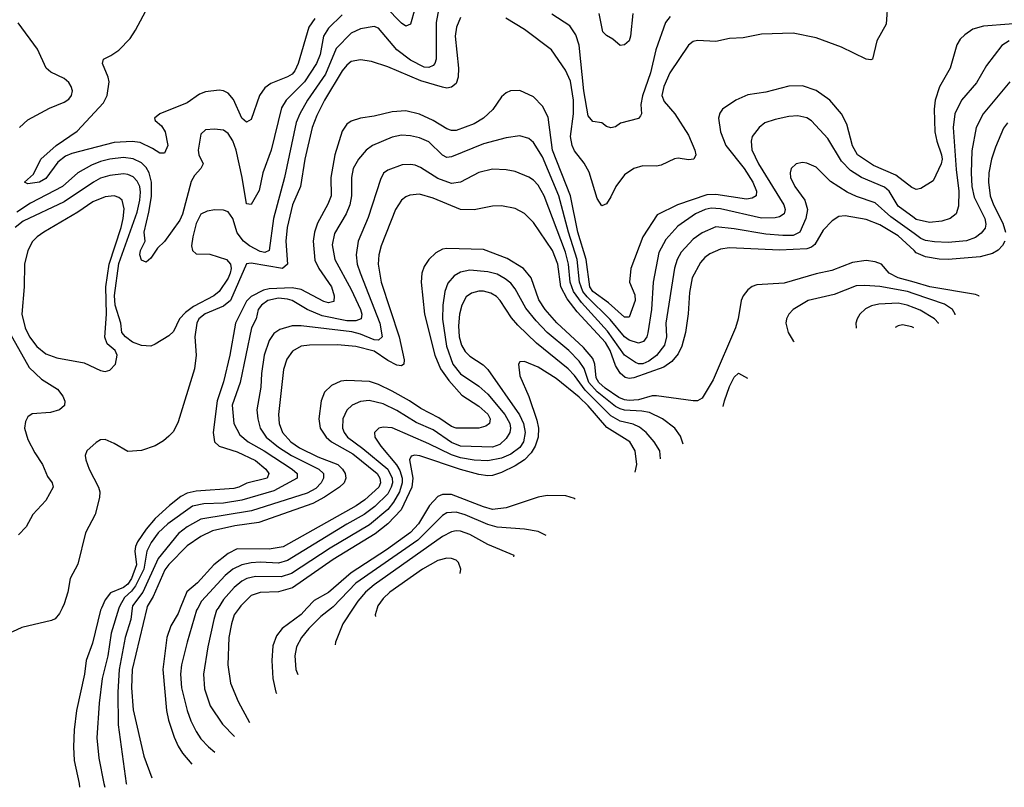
# Model space of a CAD drawing. Header units: inches. Extents: x 990535 to 1117859, y 769386 to 892122.
# Tile 394 of 656: x 1096075 to 1100396, y 779213 to 782583. Entities that reach past the tile are written whole.
import ezdxf

# ---------------------------------------------------------------- set-up
doc = ezdxf.new("R2010")
doc.units = ezdxf.units.IN
doc.header["$MEASUREMENT"] = 0
for name, color, linetype in [('B0797', 7, 'Continuous'), ('B0798', 7, 'Continuous'), ('B1708', 7, 'Continuous')]:
    doc.layers.add(name, color=color, linetype=linetype)

msp = doc.modelspace()

# ---------------------------------------------------------------- linework, layer by layer
at = {"layer": 'B0797', "color": 5}
for points, elevation in [([(1096261.4, 780000), (1096250, 779975.8), (1096230, 779952.8), (1096214.4, 779945.6), (1096084.9, 779915.1), (1096043.9, 779896.1), (1096006.6, 779893.4), (1095970, 779880.9), (1095950, 779880.7), (1095930, 779895.1), (1095887.1, 779967.1), (1095848.7, 780000)], 2780), ([(1096434.4, 780000), (1096430.1, 779990), (1096393.9, 779846.1), (1096366.2, 779770), (1096358.5, 779710), (1096324.1, 779550), (1096314.4, 779465.6), (1096311.1, 779390), (1096314.5, 779330), (1096335.8, 779230), (1096338, 779213)], 2820), ([(1096510.5, 780000), (1096475.9, 779890), (1096461.2, 779790), (1096436.2, 779690), (1096423, 779583), (1096413.3, 779430), (1096421.5, 779341.5), (1096443.4, 779230), (1096448.7, 779213.5)], 2840), ([(1096568.1, 780000), (1096563, 779950), (1096537.2, 779870), (1096510.9, 779730), (1096505.8, 779630), (1096507.7, 779487.7), (1096542.2, 779230), (1096543.1, 779226.9)], 2860), ([(1096632.5, 780000), (1096568.7, 779730), (1096565.2, 779650), (1096573, 779553), (1096620.3, 779350), (1096655.1, 779255)], 2880), ([(1096779.7, 780000), (1096770, 779976.2), (1096737.7, 779922.3), (1096720.1, 779870), (1096703.4, 779730), (1096719.7, 779550), (1096727.8, 779507.8), (1096752.5, 779432.5), (1096770, 779393.2), (1096790, 779362.2), (1096830, 779314.8)], 2920), ([(1096856.6, 780000), (1096851.3, 779990), (1096809.6, 779850), (1096784.8, 779750), (1096780.5, 779710), (1096785.6, 779650), (1096810.1, 779550), (1096825.3, 779505.3), (1096850, 779458.2), (1096870, 779426.5), (1096903.2, 779390), (1096931.3, 779367)], 2940), ([(1096945.6, 780000), (1096939.2, 779990), (1096926.5, 779950), (1096901, 779830), (1096881.5, 779710), (1096885.4, 779645.4), (1096910.1, 779570.1), (1096965.5, 779490), (1097017.3, 779436)], 2960), ([(1097038.1, 780000), (1097016.6, 779970), (1097004, 779930), (1096993.3, 779870), (1096988.4, 779750), (1096999.5, 779670), (1097033.9, 779590), (1097083, 779497.2)], 2980), ([(1097335.6, 780000), (1097310, 779972.3), (1097226.3, 779910), (1097202.2, 779877.8), (1097186.5, 779833.5), (1097181, 779770), (1097185.2, 779690), (1097199.1, 779630), (1097201.3, 779625.3)], 3020), ([(1097443.8, 780000), (1097397.2, 779962.8), (1097344.2, 779910), (1097311.3, 779870), (1097290.1, 779830), (1097282.5, 779790), (1097287.4, 779730), (1097294.9, 779708.9)], 3040), ([(1097538.9, 780000), (1097493.2, 779930), (1097460.5, 779850), (1097459.8, 779839)], 3060), ([(1097643.9, 780000), (1097634.7, 779970), (1097636.5, 779962.6)], 3080)]:
    msp.add_lwpolyline(points, dxfattribs=dict(at, elevation=elevation))
at = {"layer": 'B0798', "color": 5}
for points, elevation in [([(1097924.2, 782690), (1097902.2, 782570), (1097902.6, 782410), (1097897.3, 782390), (1097890, 782381.5), (1097870, 782372.3), (1097850, 782374.2), (1097790, 782405.8), (1097730.5, 782450.5), (1097650, 782545.3), (1097630, 782553), (1097570, 782542.6), (1097530, 782524.2), (1097463.9, 782456.1), (1097416.6, 782343.4), (1097337.4, 782230), (1097303.9, 782170), (1097288.3, 782131.7), (1097237.1, 781890), (1097188.5, 781710), (1097169.1, 781570), (1097150, 781561.5), (1097130, 781565.8), (1097084, 781590), (1097057.7, 781610), (1097030, 781647), (1097009.9, 781710), (1096990, 781739.8), (1096970, 781746.7), (1096931.5, 781748.5), (1096897.4, 781742.6), (1096870, 781729.7), (1096850, 781687.6), (1096834.8, 781630), (1096828.2, 781590), (1096832.6, 781570), (1096850, 781554.9), (1096910, 781553.3), (1096982.8, 781530), (1097000.1, 781510), (1097002.5, 781490), (1096998.2, 781470), (1096990, 781448.8), (1096950, 781389.7), (1096926.4, 781370), (1096836.9, 781323.1), (1096802.7, 781297.3), (1096776.8, 781270), (1096750, 781213.6), (1096730, 781195.6), (1096670, 781158.4), (1096650, 781149.7), (1096610, 781152.1), (1096570, 781166.9), (1096539.2, 781190), (1096523.2, 781210), (1096518, 781250), (1096494.3, 781330), (1096491.4, 781371.4), (1096510, 781512), (1096590, 781737.8), (1096602.7, 781790), (1096605.4, 781825.4), (1096601.7, 781850), (1096590, 781874.7), (1096572.4, 781892.4), (1096550, 781903.9), (1096530, 781906.9), (1096470, 781898.6), (1096430, 781886.7), (1096398.1, 781870), (1096270, 781783.4), (1096090, 781697.9), (1096054.9, 781670)], 2760), ([(1097370, 782587.7), (1097344.2, 782550), (1097296.9, 782390), (1097281.9, 782358.1), (1097270, 782343.8), (1097250, 782332.3), (1097177.1, 782302.9), (1097150, 782283.5), (1097127.9, 782250), (1097090, 782144), (1097070, 782132.4), (1097050, 782150.9), (1097013, 782233), (1096990, 782259.9), (1096970, 782269.9), (1096950, 782273), (1096890, 782266.3), (1096864, 782256), (1096810, 782217.6), (1096690, 782169.7), (1096667.1, 782150), (1096670, 782140.5), (1096696.7, 782116.7), (1096713.5, 782090), (1096725, 782030), (1096710, 781996.9), (1096690, 781996.4), (1096657.9, 782017.9), (1096603.1, 782043.1), (1096567.9, 782047.9), (1096490, 782043.3), (1096304.2, 781995.8), (1096276, 781984), (1096242.7, 781957.3), (1096190, 781886.2), (1096161.6, 781870), (1096110, 781861.6), (1096096, 781870), (1096135.2, 781904.8), (1096167.7, 781970), (1096234.5, 782030), (1096326.4, 782093.6), (1096442.1, 782217.9), (1096458.4, 782250), (1096467.4, 782310), (1096463.7, 782330), (1096438, 782390), (1096442.9, 782410), (1096474.9, 782425.1), (1096510, 782449), (1096559.2, 782500.8), (1096583.2, 782536.8), (1096650, 782662.9)], 2720), ([(1099885.3, 782670), (1099877.3, 782562.7), (1099836.2, 782490), (1099817.3, 782410), (1099810, 782406.3), (1099789.8, 782409.8), (1099682.4, 782462.4), (1099570, 782503.4), (1099470, 782524.2), (1099330, 782519), (1099250, 782503.2), (1099190, 782500.5), (1099130, 782487.6), (1099050, 782491.2), (1099030, 782486.8), (1099010, 782471.1), (1098928.8, 782350), (1098901.3, 782290), (1098893, 782250), (1098903.5, 782223.5), (1098950.1, 782170), (1099010, 782075.6), (1099038.3, 782010), (1099042.1, 781990), (1099033.6, 781970), (1099010, 781967.2), (1098965.3, 781974.7), (1098948.6, 781971.4), (1098890, 781944.2), (1098870, 781940.4), (1098810, 781941.4), (1098770, 781929.8), (1098730, 781901.1), (1098690.8, 781850), (1098670, 781804.7), (1098650, 781774.5), (1098630, 781765.1), (1098610, 781798), (1098573.5, 781913.5), (1098552.6, 781952.6), (1098510, 782007.1), (1098499, 782030), (1098493, 782070), (1098506.1, 782170), (1098506, 782230), (1098492.5, 782312.5), (1098470, 782361.8), (1098408.9, 782450), (1098290, 782539.9), (1098209, 782589)], 2780), ([(1097808.7, 782630), (1097790, 782563.6), (1097770, 782554.2), (1097750, 782567.7), (1097680, 782640)], 2740), ([(1097490, 782604.9), (1097430, 782545), (1097408.2, 782510), (1097394.1, 782430), (1097377.9, 782390), (1097324.3, 782310), (1097244.8, 782230), (1097223.5, 782196.5), (1097178.2, 782010), (1097142.4, 781910), (1097126.4, 781833.6), (1097090, 781771.2), (1097070, 781775.1), (1097051.3, 781890), (1097024.2, 782010), (1097010, 782051.6), (1096990, 782083.4), (1096970, 782098.5), (1096930, 782102.8), (1096890, 782098.8), (1096870, 782081), (1096857.8, 782010), (1096860.5, 781990), (1096879.4, 781950), (1096869.6, 781930), (1096841.5, 781898.5), (1096827.9, 781872.1), (1096790, 781729.6), (1096777.2, 781702.8), (1096710, 781609.7), (1096679.9, 781580.1), (1096650, 781536.2), (1096630, 781518.4), (1096610, 781527), (1096601.5, 781550), (1096605, 781570), (1096625, 781610), (1096620.6, 781650), (1096641.9, 781738.1), (1096653, 781807), (1096653.7, 781870), (1096642.6, 781910), (1096630, 781933.6), (1096610, 781954.5), (1096572.6, 781972.6), (1096530, 781978.1), (1096470.3, 781970.3), (1096430, 781960.9), (1096390, 781944.4), (1096330, 781910.8), (1096263.1, 781850), (1096122.3, 781777.7), (1096062.2, 781737.8)], 2740), ([(1098010, 782592.4), (1097992.1, 782550), (1097986.7, 782510), (1098000.5, 782370), (1097999.6, 782330), (1097990, 782303.1), (1097970, 782286), (1097950, 782282.8), (1097930, 782286.2), (1097834.8, 782314.8), (1097690, 782376.4), (1097619.5, 782399.5), (1097570, 782406.5), (1097530, 782399.3), (1097510, 782383.6), (1097490, 782358.8), (1097412.9, 782230), (1097378.4, 782161.6), (1097358.4, 782110), (1097325.8, 781970), (1097306.9, 781850), (1097271.6, 781770), (1097248.7, 781671.3), (1097242.9, 781610), (1097250, 781509.1), (1097228.7, 781491.3), (1097090, 781514.5), (1097070, 781511.3), (1096999.6, 781350), (1096970, 781325.7), (1096888.1, 781291.9), (1096861.6, 781270), (1096851.9, 781250), (1096843.1, 781190), (1096849.7, 781109.7), (1096842.1, 781050), (1096770, 780818), (1096750, 780774.5), (1096730, 780754), (1096706.4, 780733.6), (1096670, 780711.6), (1096610, 780691.8), (1096550, 780687.6), (1096490, 780722.4), (1096450, 780739.7), (1096430, 780738), (1096410, 780726.9), (1096368.8, 780690), (1096362.8, 780670), (1096365.2, 780650), (1096379.5, 780610), (1096421.2, 780530), (1096426.7, 780510), (1096425.7, 780485.7), (1096406.7, 780410), (1096363.6, 780330), (1096330, 780193.3), (1096296.2, 780130), (1096286.2, 780070), (1096270, 780018.3), (1096261.4, 780000)], 2780), ([(1098930, 782597.5), (1098909.1, 782570.9), (1098866.4, 782450), (1098842.8, 782350), (1098807.9, 782247.9), (1098801.5, 782210), (1098803.9, 782170), (1098799.4, 782160.6), (1098790, 782148.8), (1098711.5, 782128.5), (1098690, 782113), (1098670, 782108.2), (1098650, 782114.7), (1098630, 782129.7), (1098590, 782135.4), (1098570, 782160.9), (1098551.4, 782270), (1098530.6, 782470.6), (1098516.4, 782516.4), (1098490, 782555.6), (1098410, 782607.1)], 2760), ([(1098766.2, 782610), (1098756.2, 782510), (1098750.2, 782490), (1098730, 782472.8), (1098710, 782469.7), (1098677.4, 782497.4), (1098650, 782513), (1098634.3, 782530), (1098618.2, 782610)], 2740), ([(1096073.6, 782110), (1096110, 782143.7), (1096205.6, 782194.4), (1096270, 782220.4), (1096290, 782233.4), (1096301.6, 782250), (1096306, 782270), (1096301.3, 782290), (1096290, 782307), (1096270, 782324.2), (1096211.8, 782351.8), (1096190.7, 782370.7), (1096153.5, 782453.5), (1096068.5, 782568.5)], 2740), ([(1100000, 781841.8), (1099990, 781845.6), (1099919.9, 781899.9), (1099822.4, 781942.4), (1099752.4, 781990), (1099730, 782029.8), (1099704.9, 782124.9), (1099681.6, 782170), (1099630, 782229.1), (1099570, 782271.7), (1099510, 782292.2), (1099450, 782291.7), (1099350, 782265.2), (1099270, 782252.6), (1099218.3, 782230), (1099159.6, 782190), (1099147.3, 782172.7), (1099142.5, 782150), (1099150, 782090.5), (1099174.7, 782030), (1099254.5, 781930), (1099292.5, 781870), (1099308.9, 781830), (1099307.2, 781810), (1099290, 781798.9), (1099265, 781795), (1099130, 781814.9), (1099090, 781814.7), (1098961.8, 781770), (1098873.2, 781726.8), (1098809.1, 781630), (1098757.8, 781490), (1098750.8, 781430), (1098774.3, 781374.3), (1098775.7, 781350), (1098750, 781277.2), (1098730, 781277.6), (1098659.6, 781339.6), (1098590, 781389.7), (1098577.6, 781410), (1098560.5, 781530), (1098523.9, 781650), (1098491.7, 781810), (1098413.4, 782010), (1098394.5, 782154.5), (1098370, 782203.7), (1098330, 782243.7), (1098270, 782271.6), (1098229.4, 782270.6), (1098210, 782261.5), (1098190, 782244.4), (1098151.5, 782188.5), (1098111, 782150), (1098070, 782125.8), (1097990, 782096.4), (1097970, 782096.1), (1097950, 782103.6), (1097890, 782140.6), (1097830, 782168.4), (1097770, 782182.2), (1097710, 782178.6), (1097630, 782159.3), (1097570, 782150.5), (1097530, 782137), (1097510, 782123.7), (1097490, 782093.1), (1097458.3, 781990), (1097440.2, 781890), (1097441.8, 781810), (1097427.2, 781772.8), (1097381.7, 781690), (1097368.3, 781650), (1097362.6, 781610), (1097370, 781527.3), (1097388.3, 781490), (1097442.7, 781410), (1097454.6, 781370), (1097454.2, 781345.8), (1097430, 781340.4), (1097410, 781345.6), (1097310, 781398.2), (1097270, 781406.1), (1097170, 781401.5), (1097145.1, 781394.9), (1097090, 781368.3), (1097070, 781347.9), (1097021.9, 781250), (1096996.9, 781110), (1096970, 780992.8), (1096941.3, 780910), (1096924.3, 780770), (1096930.1, 780730), (1096950.4, 780710.4), (1097030, 780685.3), (1097110, 780647.5), (1097155, 780610), (1097167.9, 780590), (1097161.1, 780570), (1097071.9, 780548.1), (1097035.9, 780530), (1097015, 780525), (1096850, 780512.4), (1096810, 780504.8), (1096782.3, 780490), (1096732.7, 780450), (1096670, 780392.7), (1096630, 780346.1), (1096591.2, 780290), (1096583.7, 780270), (1096580.7, 780250), (1096587.1, 780190), (1096565.1, 780130), (1096550, 780105.3), (1096530, 780090.2), (1096473, 780067), (1096450, 780035.7), (1096434.4, 780000)], 2820), ([(1100000, 781713.1), (1099930, 781764.2), (1099890.8, 781830), (1099870, 781847.6), (1099769.9, 781889.9), (1099721.4, 781921.4), (1099681.1, 781961.1), (1099621.7, 782061.7), (1099550, 782138.2), (1099530, 782152.5), (1099490, 782161.1), (1099450, 782158.5), (1099390, 782145.2), (1099345.7, 782130), (1099319.6, 782110), (1099289.5, 782070.5), (1099284.6, 782050), (1099288.6, 782011.4), (1099317.8, 781950), (1099429, 781770), (1099434, 781750), (1099429.5, 781730.5), (1099410, 781718), (1099390, 781713.5), (1099330, 781712.3), (1099150, 781752.2), (1099110, 781755.7), (1099082.8, 781750), (1099041, 781730), (1098963.8, 781676.2), (1098910, 781618.3), (1098879.6, 781560.4), (1098855.1, 781430), (1098848.3, 781310), (1098831.8, 781208.2), (1098826.9, 781190), (1098812.8, 781170), (1098790, 781162.8), (1098750, 781175.6), (1098730, 781189.9), (1098666.9, 781266.9), (1098565.6, 781365.6), (1098546.9, 781390), (1098532.3, 781430), (1098521.4, 781530), (1098483.6, 781650), (1098441, 781810), (1098370, 781980.6), (1098330, 782043.8), (1098310, 782060.7), (1098270, 782073.2), (1098210, 782063.9), (1098110, 782038.3), (1097970, 781980.2), (1097950, 781978.6), (1097930, 781988.5), (1097870, 782046.1), (1097830, 782064.1), (1097790, 782073.5), (1097750, 782075.8), (1097710, 782066.6), (1097623.1, 782030), (1097595.6, 782010), (1097561.7, 781970), (1097538.4, 781930), (1097531.3, 781890), (1097531.5, 781810), (1097523.9, 781770), (1097507.8, 781730), (1097456, 781644), (1097445.8, 781594.2), (1097457.8, 781530), (1097530, 781398.4), (1097570.7, 781310), (1097575.9, 781290), (1097573, 781270), (1097550, 781261), (1097510, 781261.2), (1097402.6, 781282.6), (1097335.9, 781310), (1097271.3, 781350), (1097250, 781356.7), (1097210, 781360.3), (1097164.6, 781350), (1097136.8, 781330), (1097121.5, 781310), (1097112, 781270), (1097092.7, 781230), (1097042.2, 780990), (1097008, 780890), (1097014, 780810), (1097041.1, 780761.1), (1097077.6, 780730), (1097148.2, 780690), (1097271.4, 780610), (1097292.6, 780590), (1097293.1, 780570), (1097190, 780514.6), (1097050, 780474.1), (1096970, 780460.2), (1096882.9, 780457.1), (1096832.7, 780447.3), (1096724.3, 780370), (1096681.9, 780330), (1096652.1, 780287.9), (1096632.1, 780250), (1096619.1, 780170), (1096582.6, 780097.4), (1096565.4, 780074.6), (1096534.2, 780045.8), (1096513.6, 780010), (1096510.5, 780000)], 2840), ([(1100000, 781644), (1099897.9, 781717.9), (1099830, 781779), (1099747.1, 781807.1), (1099706.1, 781826.1), (1099633.2, 781873.2), (1099570, 781935.3), (1099530, 781953.6), (1099510, 781955.8), (1099483, 781950), (1099461.5, 781930), (1099456.2, 781910), (1099457.5, 781890), (1099476.8, 781850), (1099521, 781790), (1099532.7, 781750), (1099525.4, 781710), (1099498.3, 781650), (1099470, 781635.9), (1099424.7, 781635.3), (1099350, 781641.5), (1099210, 781665.4), (1099130, 781672.8), (1099070, 781646.8), (1099030, 781619.9), (1098978.1, 781561.9), (1098960.8, 781530), (1098948.4, 781491.6), (1098910.8, 781250), (1098913, 781190), (1098905.4, 781154.6), (1098870, 781109), (1098836.8, 781083.2), (1098810, 781072.5), (1098790, 781072.7), (1098777.7, 781077.7), (1098730, 781109.9), (1098655.2, 781215.2), (1098540.8, 781340.8), (1098506, 781390), (1098490.6, 781430), (1098483.8, 781510), (1098470, 781562.1), (1098376.1, 781810), (1098350, 781856.2), (1098330, 781877.7), (1098310, 781892.2), (1098250, 781916.8), (1098210, 781924.1), (1098150, 781926.2), (1098090, 781911.9), (1098010, 781869.2), (1097970, 781864.1), (1097910, 781885.5), (1097834.1, 781934.1), (1097810, 781943.9), (1097790, 781947.8), (1097753.9, 781946.1), (1097690, 781922), (1097671, 781909), (1097658.2, 781881.8), (1097604.8, 781715.2), (1097560.4, 781610), (1097551.6, 781550), (1097556.5, 781510), (1097568.9, 781471.1), (1097655.1, 781250), (1097665.3, 781190), (1097650, 781176), (1097630, 781177.8), (1097570, 781202.2), (1097531.9, 781211.9), (1097310, 781238.7), (1097270, 781239.6), (1097216.9, 781223.1), (1097190, 781204.6), (1097170, 781175.1), (1097148.1, 781110), (1097136.3, 781030), (1097132.9, 780970), (1097116.1, 780870), (1097119.4, 780830), (1097129.6, 780790), (1097156.8, 780750), (1097210, 780706.8), (1097268.1, 780670), (1097387.2, 780610), (1097408.3, 780590), (1097408, 780570), (1097397.4, 780550), (1097374.6, 780525.4), (1097335.9, 780504.1), (1097092.6, 780427.4), (1096870, 780390), (1096810, 780356.2), (1096772.5, 780327.5), (1096682.2, 780217.8), (1096615.9, 780070), (1096569.2, 780010), (1096568.1, 780000)], 2860), ([(1100000, 781569), (1099930, 781633.5), (1099850, 781682.1), (1099790, 781705.6), (1099698.1, 781721.9), (1099670, 781718.4), (1099640.1, 781699.9), (1099601.3, 781658.7), (1099564.1, 781595.9), (1099550, 781584.1), (1099530, 781576.8), (1099410, 781571.6), (1099190, 781581.5), (1099150, 781575.3), (1099104.4, 781555.6), (1099081.2, 781538.8), (1099062.9, 781517.1), (1099026.7, 781450), (1099014.1, 781385.9), (1099008.5, 781291.5), (1098997.2, 781210), (1098980.8, 781150), (1098964.7, 781115.3), (1098937.2, 781082.8), (1098902.3, 781057.7), (1098769.9, 781009.9), (1098750, 781007.8), (1098732.7, 781012.7), (1098710, 781031.7), (1098690, 781064.8), (1098667, 781130), (1098645.3, 781165.3), (1098520.8, 781300.8), (1098477, 781357), (1098450, 781410), (1098436.2, 781510), (1098413.1, 781570), (1098330, 781692.4), (1098290, 781732.3), (1098250, 781754.6), (1098190, 781765.2), (1098150, 781764.2), (1098070, 781748.1), (1098010, 781749.9), (1097890, 781799.1), (1097830, 781816.9), (1097787.5, 781812.5), (1097770, 781805.7), (1097750.1, 781789.9), (1097723.5, 781750), (1097661.4, 781590), (1097651.6, 781550), (1097648.6, 781510), (1097661.3, 781430), (1097739.9, 781190), (1097761.6, 781090), (1097761.1, 781070), (1097750, 781062.6), (1097730, 781065.6), (1097690, 781086.7), (1097630, 781127.9), (1097550, 781148.7), (1097470, 781155.2), (1097346.1, 781153.9), (1097310, 781149.9), (1097271.6, 781128.4), (1097247.8, 781092.2), (1097233.1, 781046.9), (1097210.1, 780850), (1097213.1, 780810), (1097228.3, 780770), (1097264.1, 780730), (1097303.5, 780703.5), (1097383.4, 780663.4), (1097470.4, 780630), (1097492.1, 780610), (1097502.9, 780590), (1097506.7, 780570), (1097499.2, 780550), (1097478.4, 780530), (1097413.2, 780486.8), (1097361.2, 780458.8), (1097124.5, 780375.5), (1097018.9, 780361.1), (1096921.5, 780338.5), (1096870, 780314.6), (1096810, 780273.6), (1096730, 780191.2), (1096712.5, 780167.5), (1096660.7, 780050), (1096633.9, 780006.1), (1096632.5, 780000)], 2880), ([(1100000, 781430.5), (1099931.1, 781450), (1099891.5, 781470), (1099856.9, 781510), (1099830, 781520.2), (1099790, 781525.7), (1099730, 781516.7), (1099638.8, 781481.2), (1099570, 781466.5), (1099430, 781426.9), (1099310, 781419.1), (1099289, 781411), (1099270, 781396.8), (1099249.4, 781370), (1099241.3, 781350), (1099228.8, 781270), (1099216.8, 781230), (1099118.5, 781001.5), (1099070, 780921.2), (1099050, 780909.8), (1099030, 780909), (1098870, 780932), (1098850, 780930.9), (1098790, 780914.2), (1098750, 780911.5), (1098730, 780913.8), (1098704.2, 780924.2), (1098644.8, 780964.8), (1098617, 780990), (1098604.6, 781010), (1098599.2, 781070), (1098590, 781095.5), (1098550, 781143.1), (1098432.1, 781252.1), (1098381.6, 781310), (1098353.3, 781353.3), (1098319.3, 781450), (1098285.7, 781490), (1098214.5, 781534.5), (1098110, 781573.8), (1097950, 781579), (1097930, 781575.2), (1097900.5, 781559.5), (1097870, 781530.7), (1097850, 781499.2), (1097840.1, 781470), (1097836.8, 781430), (1097851.7, 781290), (1097896.7, 781110), (1097922.4, 781050), (1097958.3, 780998.3), (1098015, 780935), (1098090, 780886.8), (1098130, 780850.7), (1098139.3, 780830), (1098136.3, 780810), (1098121.3, 780798.7), (1098090.1, 780789.9), (1097990, 780789.9), (1097970, 780797.5), (1097915, 780835), (1097835.6, 780875.6), (1097785.3, 780910), (1097710, 780952.6), (1097650, 780981.8), (1097610, 780995), (1097510, 780999.6), (1097484.5, 780995.5), (1097442.9, 780977.1), (1097412.9, 780947.1), (1097397.5, 780910), (1097387.2, 780830), (1097394, 780790), (1097420.1, 780750), (1097443.4, 780730), (1097537.1, 780677.1), (1097643.2, 780590), (1097655.2, 780570), (1097657.9, 780550), (1097650.4, 780530), (1097590, 780475.5), (1097551.4, 780448.6), (1097231.2, 780268.8), (1097170, 780258.5), (1097030, 780259.9), (1096990, 780239.3), (1096927.2, 780190), (1096854.6, 780110), (1096808.7, 780071.3), (1096779.7, 780000)], 2920), ([(1098986.5, 780718.9), (1098975.1, 780755.1), (1098949.9, 780789.9), (1098895.8, 780830), (1098838.5, 780858.5), (1098804.8, 780864.8), (1098730, 780868.4), (1098710, 780874.1), (1098690, 780884.8), (1098610, 780949.3), (1098573.4, 780990), (1098551.9, 781051.9), (1098530, 781084.3), (1098484.3, 781130), (1098389.7, 781209.7), (1098341.3, 781261.3), (1098296.6, 781316.6), (1098250, 781401.5), (1098230, 781426.1), (1098205.8, 781445.8), (1098170, 781465.4), (1098130, 781475.4), (1098050, 781483.4), (1098010, 781474.8), (1097981, 781459), (1097953.7, 781426.3), (1097940.1, 781390), (1097931.3, 781330), (1097931.1, 781268.9), (1097948.3, 781150), (1097975.4, 781070), (1098010, 781028.8), (1098090, 780974.7), (1098130, 780938.7), (1098204.5, 780850), (1098225.6, 780810), (1098229.4, 780790), (1098226.7, 780770), (1098210, 780745), (1098181.5, 780718.5), (1098150, 780705.9), (1098010, 780710.2), (1097970, 780726.1), (1097890, 780781.9), (1097814.7, 780814.7), (1097730, 780867.5), (1097670, 780896.7), (1097608.7, 780911.3), (1097570, 780906.2), (1097534, 780890), (1097510, 780868.7), (1097493.7, 780830), (1097492.3, 780790), (1097499.1, 780770), (1097514.1, 780750), (1097580.7, 780700.7), (1097690, 780609.3), (1097710, 780570), (1097710.9, 780550), (1097705.9, 780530), (1097690, 780501.5), (1097633.5, 780446.5), (1097586.9, 780410), (1097510, 780367.8), (1097250, 780208.6), (1097210, 780197.3), (1097130, 780201.8), (1097090, 780198.7), (1097049.8, 780190.2), (1097010, 780171.1), (1096977, 780143), (1096872.5, 780030), (1096856.6, 780000)], 2940), ([(1100000, 781379.2), (1099970.8, 781389.2), (1099850, 781411.7), (1099783.7, 781416.3), (1099746.2, 781413.8), (1099650, 781376.7), (1099535.3, 781350), (1099468.9, 781310), (1099450.3, 781290), (1099439.6, 781270), (1099437.8, 781250), (1099447.1, 781210), (1099470, 781173.7), (1099474.4, 781170.6)], 2940), ([(1098887.8, 780654.8), (1098884.2, 780690), (1098859.9, 780730), (1098823.9, 780770), (1098794.5, 780794.5), (1098766.8, 780806.8), (1098710, 780820.8), (1098670, 780843.7), (1098556.6, 780956.6), (1098510, 781020.6), (1098482.7, 781050), (1098343.3, 781163.3), (1098261.4, 781241.4), (1098233.6, 781273.6), (1098183.9, 781350), (1098167.6, 781367.6), (1098142.3, 781382.3), (1098111, 781391), (1098090, 781391.6), (1098057.4, 781382.6), (1098034, 781366), (1098015.8, 781330), (1098005.5, 781290), (1098000.8, 781239.2), (1098003.4, 781190), (1098014, 781154), (1098030, 781125.7), (1098050, 781106.4), (1098108.3, 781068.3), (1098130, 781046.9), (1098268.8, 780848.8), (1098286.4, 780810), (1098293.2, 780770), (1098285.5, 780730), (1098270, 780705), (1098230, 780675.5), (1098190, 780658.3), (1098130, 780646.6), (1098070, 780648.8), (1098010, 780659.5), (1097970, 780672.3), (1097870, 780721.6), (1097710, 780790.9), (1097670, 780794.4), (1097650.9, 780789.1), (1097632.6, 780770), (1097634.2, 780750), (1097659.1, 780710), (1097729.2, 780629.2), (1097743.7, 780603.7), (1097754, 780570), (1097754, 780550), (1097741.8, 780510), (1097715.9, 780464.1), (1097690, 780432), (1097610, 780365.2), (1097437.3, 780262.7), (1097268.3, 780151.7), (1097222.8, 780137.2), (1097110, 780138.7), (1097072.3, 780130), (1097050, 780118.7), (1097015.9, 780090), (1096970, 780038.2), (1096945.6, 780000)], 2960), ([(1100000, 781318.3), (1099970.1, 781329.9), (1099930, 781337.9), (1099845.4, 781334.6), (1099812.9, 781327.1), (1099786.5, 781313.5), (1099762.8, 781290), (1099750.2, 781270), (1099744.4, 781250), (1099746, 781230), (1099746.3, 781229.3)], 2960), ([(1095990, 781280.3), (1096115.9, 781055.9), (1096170, 781005), (1096240.3, 780960.3), (1096264.4, 780930), (1096272.4, 780907.6), (1096270.9, 780889.1), (1096249.2, 780870.8), (1096210, 780858), (1096130, 780852.2), (1096110, 780838.7), (1096100.6, 780819.4), (1096096.6, 780790), (1096110, 780740.3), (1096141, 780681), (1096175, 780630), (1096197, 780577), (1096218, 780550), (1096222, 780530), (1096190, 780472.7), (1096133, 780410), (1096103.8, 780356.2), (1096070, 780320.9)], 2760), ([(1099999, 781229.8), (1099990, 781235.2), (1099950, 781243.9), (1099930, 781239.4), (1099917.1, 781231.5)], 2980), ([(1098776.6, 780597), (1098783.2, 780630), (1098776.1, 780690), (1098752.5, 780730), (1098652.3, 780792.3), (1098570, 780888.1), (1098530, 780925.8), (1098430, 781007), (1098350, 781057), (1098290, 781081.7), (1098270, 781080.9), (1098263.7, 781070), (1098270, 781019.1), (1098309.3, 780929.3), (1098344.9, 780824.9), (1098351.7, 780790), (1098349.8, 780750), (1098337.2, 780710), (1098319.1, 780680.9), (1098289.7, 780650.3), (1098250, 780624.1), (1098190, 780595.7), (1098150, 780581.6), (1098130, 780580.1), (1098090, 780585.7), (1098010, 780607.8), (1097831.3, 780668.7), (1097808.8, 780671.2), (1097793.2, 780666.8), (1097785.2, 780650), (1097800.8, 780570), (1097795.6, 780530), (1097748.7, 780431.3), (1097690, 780369), (1097634.8, 780325.2), (1097450, 780212.5), (1097271.5, 780088.5), (1097211.2, 780071.2), (1097130, 780068.3), (1097090, 780054.9), (1097045.2, 780010), (1097038.1, 780000)], 2980), ([(1099162.4, 780884.2), (1099167.8, 780910), (1099190, 780972.7), (1099210, 781013), (1099230, 781030.5), (1099269, 781009.6)], 2920), ([(1098512.5, 780478.4), (1098510, 780480.5), (1098472, 780492), (1098390, 780494), (1098350, 780486.9), (1098210, 780439.7), (1098150, 780433.2), (1098110, 780444.2), (1097970, 780498.9), (1097930, 780498.8), (1097910, 780489), (1097873.3, 780450), (1097824.7, 780370), (1097790, 780331.2), (1097684.9, 780255.1), (1097530, 780154.5), (1097430, 780068.9), (1097366.6, 780033.4), (1097335.6, 780000)], 3020), ([(1098385.8, 780318.1), (1098350, 780336.5), (1098290, 780345.6), (1098170, 780354.8), (1098130, 780366.1), (1098030.1, 780409.9), (1097990, 780420.5), (1097950, 780418), (1097930, 780406.9), (1097822, 780298), (1097550, 780108.9), (1097450, 780004.9), (1097443.8, 780000)], 3040), ([(1098243.8, 780225.3), (1098244.4, 780230), (1098130, 780279.6), (1098050, 780322.8), (1098010, 780337.2), (1097990, 780338.8), (1097970, 780334), (1097930, 780313.5), (1097630, 780101.6), (1097593.2, 780070), (1097558.5, 780030), (1097538.9, 780000)], 3060), ([(1098008.2, 780151), (1098010.5, 780170.5), (1098000.2, 780200.2), (1097990.5, 780210.5), (1097970, 780217.8), (1097950, 780219), (1097910, 780209.4), (1097842.5, 780170), (1097699, 780070), (1097670, 780041.8), (1097646.9, 780010), (1097643.9, 780000)], 3080)]:
    msp.add_lwpolyline(points, dxfattribs=dict(at, elevation=elevation))
at = {"layer": 'B0798', "color": 5, "elevation": 2780}
msp.add_lwpolyline([(1096488.9, 781808.9), (1096450, 781805.8), (1096396.3, 781783.7), (1096330, 781737.9), (1096180.6, 781650), (1096151.1, 781630), (1096130.5, 781609.5), (1096111, 781569), (1096095.9, 781510), (1096095.1, 781410), (1096084.7, 781290), (1096098.1, 781230), (1096118.5, 781190), (1096150, 781147.5), (1096190, 781115.8), (1096238.2, 781098.2), (1096357.2, 781077.2), (1096430, 781042.4), (1096450, 781038.8), (1096470, 781044), (1096495.9, 781070), (1096502.1, 781110), (1096493.5, 781130), (1096459.2, 781159.2), (1096448.8, 781188.8), (1096456.2, 781290), (1096452.7, 781410), (1096468.1, 781510), (1096520.3, 781670), (1096529.4, 781710), (1096532.6, 781752.6), (1096524, 781790), (1096510, 781802.9)], close=True, dxfattribs=at)
at = {"layer": 'B1708', "color": 5}
for points, elevation in [([(1100530, 782572.6), (1100305.6, 782554.4), (1100258.4, 782541.6), (1100223.1, 782516.9), (1100203.1, 782496.9), (1100187.7, 782472.3), (1100158.2, 782370), (1100111.8, 782288.2), (1100092.8, 782230), (1100088.7, 782190), (1100092, 782090), (1100099.4, 782050), (1100121.3, 781990), (1100123.4, 781970), (1100119.4, 781950), (1100084.2, 781875.8), (1100030, 781841.5), (1100010, 781838), (1100000, 781841.8)], 2820), ([(1100417.3, 782490), (1100385.8, 782470), (1100318.8, 782381.2), (1100274.8, 782305.2), (1100208.9, 782230), (1100179.1, 782170), (1100171.9, 782110), (1100185.1, 781925.1), (1100196.7, 781830), (1100195.1, 781764.9), (1100184.4, 781730), (1100158, 781710), (1100122, 781698), (1100067.7, 781692.3), (1100010, 781705.8), (1100000, 781713.1)], 2840), ([(1100419.8, 782310), (1100303.7, 782170), (1100272.6, 782110), (1100253.3, 782006.7), (1100250.1, 781909.9), (1100253.6, 781850), (1100263.3, 781803.3), (1100310.1, 781710), (1100314.7, 781685.3), (1100312.2, 781667.8), (1100294.6, 781645.4), (1100270, 781627), (1100230, 781611.9), (1100150, 781605), (1100090, 781607.2), (1100050, 781613.3), (1100030, 781622.2), (1100000, 781644)], 2860), ([(1100410, 782130.7), (1100393.3, 782106.7), (1100357.2, 782022.8), (1100340.4, 781970), (1100328.4, 781910), (1100326.3, 781870), (1100333.6, 781810), (1100348.3, 781770), (1100389.4, 781690), (1100401.3, 781650)], 2880), ([(1100398.1, 781610), (1100388.7, 781591.3), (1100369.4, 781570.6), (1100343.9, 781556.1), (1100290, 781542.3), (1100150, 781530.7), (1100110, 781532), (1100050, 781542.1), (1100010, 781559.8), (1100000, 781569)], 2880), ([(1100286.1, 781367.4), (1100283.8, 781370), (1100270, 781376), (1100070, 781410.7), (1100000, 781430.5)], 2920), ([(1100180.9, 781286.7), (1100180.6, 781290), (1100168.6, 781310), (1100133.7, 781333.7), (1100000, 781379.2)], 2940), ([(1100107.9, 781249.7), (1100107.8, 781250), (1100089.9, 781269.9), (1100027.6, 781307.6), (1100000, 781318.3)], 2960)]:
    msp.add_lwpolyline(points, dxfattribs=dict(at, elevation=elevation))

doc.saveas('drawing.dxf')
